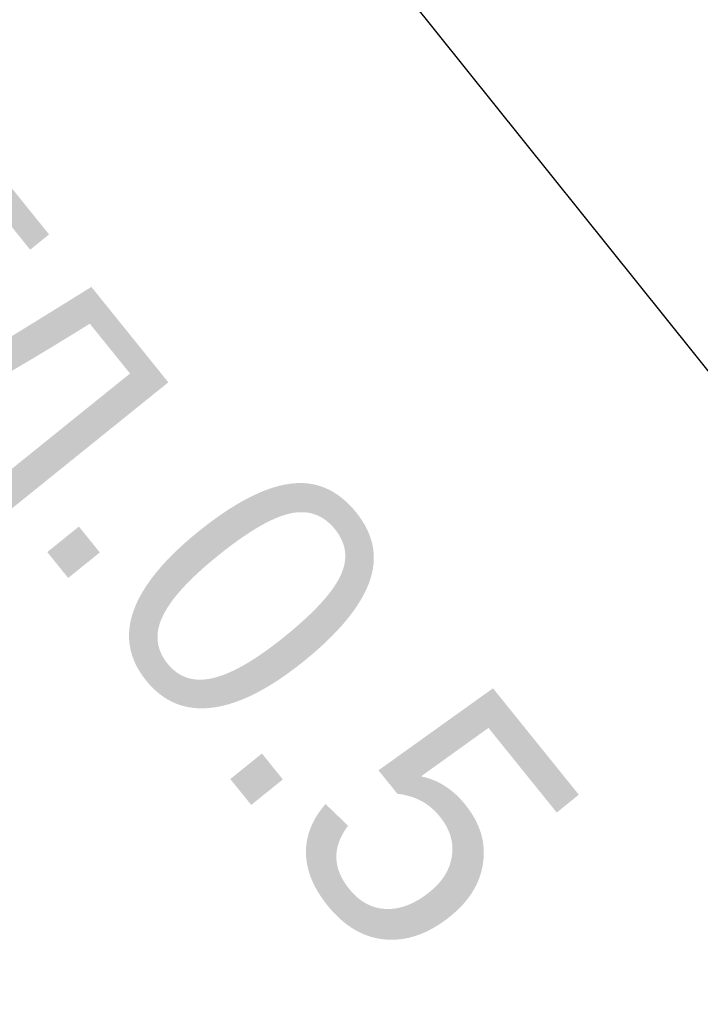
# Model space of a CAD drawing. Extents: x 0 to 362422, y 0 to 4201735.
# Tile 339 of 656: x 360162.7 to 360164.98, y 4200558.33 to 4200561.62. Entities that reach past the tile are written whole.
import ezdxf

# ---------------------------------------------------------------- set-up
doc = ezdxf.new("R2010")
doc.units = 0
doc.header["$LTSCALE"] = 0.5
doc.header["$MEASUREMENT"] = 0
doc.layers.add('(014) Водопровод', color=5, linetype='ИК_Водопровод -------в--------')
doc.layers.add('.', color=7, linetype='Continuous', lineweight=15)
doc.styles.add('BM-431', font='txt')
doc.linetypes.add('ИК_Водопровод -------в--------', pattern='A,9,-0.6,["В",Standard,S=1.2,R=0,X=0,Y=-0.6],-1.2', length=10.8)

# ---------------------------------------------------------------- blocks, each defined once
blk = doc.blocks.new('gergrgrre')
at = {"layer": '(014) Водопровод', "flags": 128}
blk.add_lwpolyline([(360036.4378, 4200773.0145), (360047.0977, 4200750.3105), (360089.7596, 4200681.101), (360107.6188, 4200655.7963), (360141.8255, 4200594.0387), (360149.3453, 4200579.9984), (360206.507, 4200508.6105), (360230.262, 4200479.3873), (360306.2812, 4200388.525), (360409.1536, 4200291.5533), (360456.1144, 4200244.1908), (360490.7928, 4200199.3371)], dxfattribs=at)
at = {"layer": '(014) Водопровод', "color": 0, "linetype": 'Continuous', "style": 'BM-431'}
blk.add_text('В-15 гл.0.5', height=0.875, rotation=308.8775, dxfattribs=at).set_placement((360160.2717, 4200562.9642, 555.023))

msp = doc.modelspace()

# ---------------------------------------------------------------- hatches: boundary and pattern name
at = {"layer": '.', "ltscale": 0.149071}
h = msp.add_hatch(color=256, dxfattribs=at)
h.dxf.hatch_style = 1
h.set_gradient(color1=(255, 255, 255), tint=1)
h.paths.add_polyline_path([(359890.2408, 4200063.4759), (362234.445, 4200063.4759), (362234.349, 4201313.8917), (359890.2408, 4201328.8911)], flags=17)
h.paths.add_polyline_path([(359890.2408, 4200063.4759), (362234.445, 4200063.4759), (362234.445, 4201313.8911), (359890.2408, 4201328.8911)], flags=17)

# ---------------------------------------------------------------- block references
at = {"linetype": 'Continuous'}
msp.add_blockref('gergrgrre', (0, 0), dxfattribs=at)

doc.saveas('drawing.dxf')
